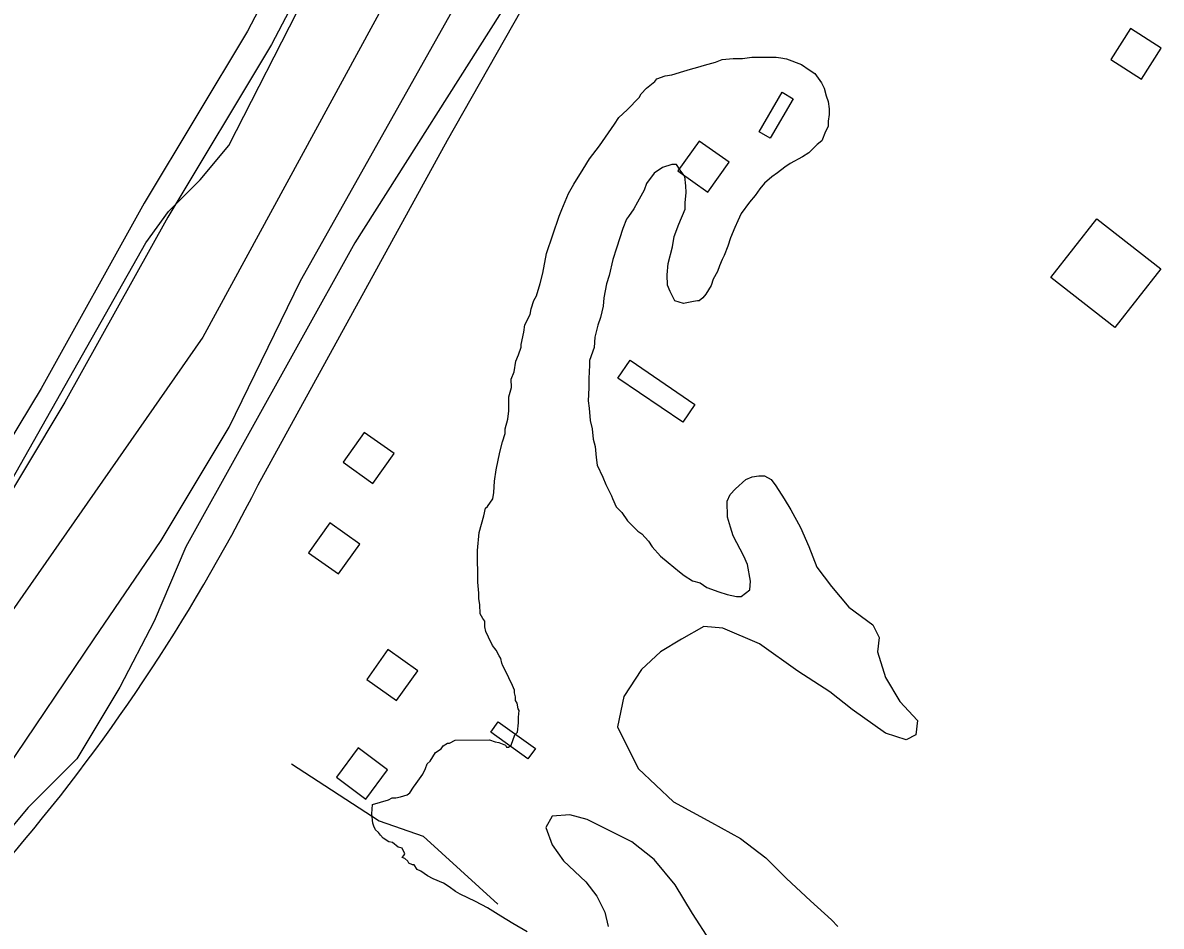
# Model space of a CAD drawing. Extents: x 3263578 to 3301413, y 764927 to 798602.
# Drawn here: x 3278134 to 3279377, y 778629 to 779616 of the extents above; entities that cross this region are included whole.
import ezdxf

# ---------------------------------------------------------------- set-up
doc = ezdxf.new("R2010")
doc.units = 0
for name, color, linetype in [('V-BLDG-OTLN', 7, 'Continuous'), ('V-ROAD-CNTR', 7, 'Continuous'), ('V-SITE-VEGE', 7, 'Continuous'), ('V-TOPO-SHOR', 7, 'Continuous')]:
    doc.layers.add(name, color=color, linetype=linetype)

msp = doc.modelspace()

# ---------------------------------------------------------------- linework, layer by layer
at = {"layer": 'V-BLDG-OTLN'}
for points in [[(3279376.9, 779587.9), (3279343.2, 779609.4), (3279321.7, 779575.6), (3279355.4, 779554.2)], [(3278975, 779532.8), (3278949.7, 779489.7), (3278937.7, 779496.7), (3278962.9, 779539.9)], [(3278872.3, 779486.4), (3278849.1, 779453.8), (3278881.7, 779430.7), (3278904.9, 779463.3)], [(3279326.1, 779282.9), (3279256.4, 779337.6), (3279306.6, 779401.5), (3279376.3, 779346.8)], [(3278783.6, 779227.6), (3278796.8, 779247), (3278867.5, 779198.7), (3278854.3, 779179.4)], [(3278506.5, 779168.3), (3278483.3, 779135.7), (3278516, 779112.6), (3278539.1, 779145.2)], [(3278468.9, 779069.4), (3278445.7, 779036.7), (3278478.4, 779013.6), (3278501.5, 779046.2)], [(3278532.4, 778931.1), (3278509.2, 778898.5), (3278541.8, 778875.3), (3278565, 778907.9)], [(3278652.8, 778852.1), (3278693.5, 778823), (3278685.3, 778811.6), (3278644.7, 778840.8)], [(3278500, 778823.6), (3278476, 778791.6), (3278508.1, 778767.7), (3278532, 778799.7)]]:
    msp.add_lwpolyline(points, close=True, dxfattribs=at)
at = {"layer": 'V-ROAD-CNTR'}
for points in [[(3279147, 781015.1), (3279129.2, 780978.1), (3279075.2, 780859.2), (3278994.3, 780696.6), (3278862.8, 780438.9), (3278801.1, 780320), (3278607.1, 779983.3), (3278528.5, 779827.6), (3278405.2, 779592), (3278292, 779403.5), (3278179.5, 779201.4), (3278094.1, 779059.7), (3277988.6, 778894.2), (3277899.5, 778769.5), (3277838, 778689.9), (3277746.2, 778580.7), (3277665.2, 778488.4), (3277429.2, 778210), (3277338.9, 778107), (3277218.7, 777952.5)], [(3278390.7, 779111.1), (3278597.3, 779487.4), (3279001, 780198.5), (3279181.2, 780514.2)], [(3278777.4, 780339.5), (3278774.8, 780334.4), (3278580.7, 779997.6), (3278501.8, 779841.3), (3278379, 779606.7), (3278266.1, 779418.5), (3278153.5, 779216.4), (3278068.6, 779075.5), (3277963.7, 778911), (3277875.4, 778787.4), (3277814.6, 778708.7), (3277723.5, 778600.2), (3277642.5, 778508), (3277406.5, 778229.6), (3277315.7, 778126.1), (3277195, 777970.9)]]:
    msp.add_lwpolyline(points, dxfattribs=at)
msp.add_arc((3276558.5, 780037.9), 2053.2, 319.3161, 333.1679, dxfattribs=at)
at = {"layer": 'V-SITE-VEGE'}
for p, q in [((3278358.5, 779481.7), (3278577.6, 779910.6)), ((3278674.6, 779657), (3278496.2, 779375.2)), ((3278877.9, 779569.3), (3278890.2, 779572.5)), ((3278890.2, 779572.5), (3278897.3, 779575.6)), ((3278897.3, 779575.6), (3278909.5, 779576.7)), ((3278909.5, 779576.7), (3278919.7, 779576.8)), ((3278919.7, 779576.8), (3278929.9, 779578)), ((3278929.9, 779578), (3278956.4, 779578.2)), ((3278956.4, 779578.2), (3278961.5, 779577.3)), ((3278961.5, 779577.3), (3278967.6, 779576.3)), ((3278967.6, 779576.3), (3278984, 779570.3)), ((3278984, 779570.3), (3278992.3, 779564.3)), ((3278835.2, 779557.6), (3278842.3, 779558.7)), ((3278842.3, 779558.7), (3278855.6, 779562.9)), ((3278855.6, 779562.9), (3278862.7, 779565.1)), ((3278862.7, 779565.1), (3278870.8, 779567.2)), ((3278870.8, 779567.2), (3278877.9, 779569.3)), ((3278992.3, 779564.3), (3278998.4, 779560.3)), ((3278998.4, 779560.3), (3279005.7, 779550.1)), ((3278814.9, 779544.2), (3278824, 779551.4)), ((3278824, 779551.4), (3278826.1, 779554.5)), ((3278826.1, 779554.5), (3278835.2, 779557.6)), ((3279005.7, 779550.1), (3279008.8, 779544.1)), ((3278793.7, 779520.5), (3278806.9, 779533.9)), ((3278806.9, 779533.9), (3278808.9, 779538)), ((3278808.9, 779538), (3278814.9, 779544.2)), ((3279008.8, 779544.1), (3279010.9, 779535.9)), ((3279010.9, 779535.9), (3279013, 779529.8)), ((3279013, 779529.8), (3279014.1, 779521.7)), ((3279014.1, 779521.7), (3279014.2, 779515.5)), ((3278779.6, 779505.1), (3278784.6, 779512.3)), ((3278784.6, 779512.3), (3278793.7, 779520.5)), ((3279014.2, 779515.5), (3279013.2, 779508.4)), ((3279013.2, 779508.4), (3279013.3, 779502.3)), ((3278763.5, 779481.4), (3278779.6, 779505.1)), ((3279010.3, 779497.1), (3279006.3, 779486.9)), ((3279013.3, 779502.3), (3279010.3, 779497.1)), ((3279006.3, 779486.9), (3279001.2, 779482.8)), ((3278327.2, 779444.1), (3278358.5, 779481.7)), ((3278752.4, 779467), (3278763.5, 779481.4)), ((3278992.1, 779473.5), (3278985, 779469.3)), ((3279001.2, 779482.8), (3278992.1, 779473.5)), ((3278745.4, 779455.8), (3278752.4, 779467)), ((3278842.3, 779460.8), (3278832.1, 779457.6)), ((3278847.4, 779460.8), (3278842.3, 779460.8)), ((3278851.5, 779454.8), (3278847.4, 779460.8)), ((3278971.8, 779462.1), (3278965.8, 779457.9)), ((3278985, 779469.3), (3278971.8, 779462.1)), ((3278735.4, 779439.3), (3278745.4, 779455.8)), ((3278823, 779451.4), (3278814.9, 779440.1)), ((3278832.1, 779457.6), (3278823, 779451.4)), ((3278856.7, 779447.7), (3278851.5, 779454.8)), ((3278857.8, 779437.5), (3278856.7, 779447.7)), ((3278951.6, 779447.6), (3278943.5, 779440.4)), ((3278957.7, 779451.7), (3278951.6, 779447.6)), ((3278965.8, 779457.9), (3278957.7, 779451.7)), ((3278292.8, 779409.7), (3278327.2, 779444.1)), ((3278729.4, 779429.1), (3278735.4, 779439.3)), ((3278814.9, 779440.1), (3278812, 779432.9)), ((3278857.9, 779430.3), (3278857.8, 779437.5)), ((3278938.4, 779434.2), (3278933.4, 779427)), ((3278943.5, 779440.4), (3278938.4, 779434.2)), ((3278722.4, 779411.7), (3278729.4, 779429.1)), ((3278812, 779432.9), (3278804.9, 779419.6)), ((3278857, 779419.1), (3278857.9, 779430.3)), ((3278933.4, 779427), (3278927.4, 779419.8)), ((3278267.8, 779375.2), (3278292.8, 779409.7)), ((3278719.4, 779404.5), (3278722.4, 779411.7)), ((3278800.9, 779412.4), (3278794.9, 779404.2)), ((3278804.9, 779419.6), (3278800.9, 779412.4)), ((3278850.1, 779395.6), (3278857, 779412)), ((3278857, 779412), (3278857, 779419.1)), ((3278927.4, 779419.8), (3278918.3, 779407.5)), ((3278705.5, 779363.5), (3278719.4, 779404.5)), ((3278792.9, 779401.1), (3278788.9, 779390.9)), ((3278794.9, 779404.2), (3278792.9, 779401.1)), ((3278914.3, 779399.3), (3278911.3, 779392.1)), ((3278918.3, 779407.5), (3278914.3, 779399.3)), ((3278788.9, 779390.9), (3278782, 779369.4)), ((3278845.1, 779382.3), (3278850.1, 779395.6)), ((3278911.3, 779392.1), (3278906.3, 779380.8)), ((3278080, 779043.4), (3278267.8, 779375.2)), ((3278496.2, 779375.2), (3278311.6, 779043.4)), ((3278843.2, 779371), (3278845.1, 779382.3)), ((3278903.4, 779371.6), (3278899.4, 779361.4)), ((3278906.3, 779380.8), (3278903.4, 779371.6)), ((3278701.6, 779342.1), (3278705.5, 779363.5)), ((3278782, 779369.4), (3278778, 779357.1)), ((3278838.3, 779352.6), (3278843.2, 779371)), ((3278899.4, 779361.4), (3278897.4, 779357.3)), ((3278778, 779357.1), (3278774.1, 779339.7)), ((3278837.3, 779340.4), (3278838.3, 779352.6)), ((3278894.4, 779350.1), (3278892.4, 779344)), ((3278897.4, 779357.3), (3278894.4, 779350.1)), ((3278698.7, 779330.8), (3278701.6, 779342.1)), ((3278774.1, 779339.7), (3278771.1, 779330.5)), ((3278837.5, 779329.1), (3278837.3, 779340.4)), ((3278887.4, 779335.8), (3278885.4, 779328.6)), ((3278892.4, 779344), (3278887.4, 779335.8)), ((3278694.7, 779317.5), (3278698.7, 779330.8)), ((3278771.1, 779330.5), (3278768.2, 779315.2)), ((3278840.6, 779322), (3278837.5, 779329.1)), ((3278845.8, 779311.9), (3278840.6, 779322)), ((3278885.4, 779328.6), (3278879.4, 779319.3)), ((3278688.8, 779303.2), (3278691.7, 779312.4)), ((3278691.7, 779312.4), (3278694.7, 779317.5)), ((3278768.2, 779315.2), (3278767.3, 779306)), ((3278855, 779308.9), (3278845.8, 779311.9)), ((3278866.2, 779311.1), (3278855, 779308.9)), ((3278870.3, 779312.1), (3278866.2, 779311.1)), ((3278872.3, 779312.1), (3278870.3, 779312.1)), ((3278876.4, 779315.2), (3278872.3, 779312.1)), ((3278879.4, 779319.3), (3278876.4, 779315.2)), ((3278681.8, 779285.8), (3278687.8, 779297.1)), ((3278687.8, 779297.1), (3278688.8, 779303.2)), ((3278767.3, 779306), (3278764.4, 779293.7)), ((3278680.9, 779277.6), (3278681.8, 779285.8)), ((3278761.4, 779285.5), (3278758.4, 779272.2)), ((3278764.4, 779293.7), (3278761.4, 779285.5)), ((3278677.9, 779264.3), (3278680.9, 779277.6)), ((3278758.4, 779272.2), (3278757.5, 779261)), ((3278675, 779253.1), (3278678, 779261.3)), ((3278678, 779261.3), (3278677.9, 779264.3)), ((3278757.5, 779261), (3278752.6, 779246.7)), ((3278672, 779245.9), (3278675, 779253.1)), ((3278667.1, 779226.5), (3278670.1, 779234.6)), ((3278670.1, 779234.6), (3278672, 779245.9)), ((3278752.6, 779241.6), (3278751.7, 779227.3)), ((3278752.6, 779246.7), (3278752.6, 779241.6)), ((3278667.2, 779217.3), (3278667.1, 779226.5)), ((3278751.7, 779227.3), (3278751.8, 779217.1)), ((3278664.2, 779207), (3278667.2, 779217.3)), ((3278751.8, 779217.1), (3278751, 779202.8)), ((3278664.4, 779191.7), (3278664.2, 779207)), ((3278751, 779202.8), (3278752.1, 779194.7)), ((3278663.4, 779182.6), (3278664.4, 779191.7)), ((3278752.1, 779194.7), (3278753.2, 779181.4)), ((3278660.5, 779172.3), (3278663.4, 779182.6)), ((3278753.2, 779181.4), (3278755.4, 779172.2)), ((3278657.5, 779158), (3278660.5, 779167.2)), ((3278660.5, 779167.2), (3278660.5, 779172.3)), ((3278755.4, 779172.2), (3278756.5, 779161)), ((3278756.5, 779161), (3278758.6, 779152.9)), ((3278654.6, 779146.8), (3278657.5, 779158)), ((3278758.6, 779152.9), (3278759.7, 779140.7)), ((3278650.7, 779127.3), (3278654.6, 779146.8)), ((3278759.7, 779140.7), (3278760.8, 779132.5)), ((3278648.8, 779115.1), (3278650.7, 779127.3)), ((3278760.8, 779132.5), (3278767.1, 779119.3)), ((3278647.9, 779102.8), (3278648.8, 779115.1)), ((3278767.1, 779119.3), (3278770.2, 779111.2)), ((3278770.2, 779111.2), (3278776.5, 779099)), ((3278912.1, 779106.5), (3278923.2, 779116.8)), ((3278923.2, 779116.8), (3278930.3, 779119.9)), ((3278930.3, 779119.9), (3278937.5, 779121)), ((3278937.5, 779121), (3278943.6, 779121)), ((3278943.6, 779121), (3278950.8, 779117)), ((3278950.8, 779117), (3278955.9, 779109.9)), ((3278646.9, 779095.7), (3278647.9, 779102.8)), ((3278776.5, 779099), (3278777.5, 779095.9)), ((3278903, 779093.1), (3278906, 779100.3)), ((3278906, 779100.3), (3278912.1, 779106.5)), ((3278955.9, 779109.9), (3278965.2, 779095.8)), ((3278636.9, 779077.2), (3278638.9, 779085.4)), ((3278638.9, 779085.4), (3278640.9, 779087.5)), ((3278640.9, 779087.5), (3278646.9, 779095.7)), ((3278777.5, 779095.9), (3278781.7, 779086.8)), ((3278781.7, 779086.8), (3278787.9, 779080.7)), ((3278903.2, 779075.8), (3278903, 779093.1)), ((3278965.2, 779095.8), (3278972.5, 779083.6)), ((3278632, 779058.8), (3278636.9, 779077.2)), ((3278787.9, 779080.7), (3278794.1, 779071.6)), ((3278906.4, 779064.6), (3278903.2, 779075.8)), ((3278972.5, 779083.6), (3278982.9, 779064.3)), ((3278794.1, 779071.6), (3278805.4, 779060.5)), ((3278805.4, 779060.5), (3278809.5, 779057.5)), ((3278909.5, 779055.4), (3278906.4, 779064.6)), ((3278982.9, 779064.3), (3278992.2, 779043.5)), ((3278630.2, 779039.4), (3278632, 779058.8)), ((3278809.5, 779057.5), (3278816.8, 779049.4)), ((3278816.8, 779049.4), (3278820.9, 779043.3)), ((3278921, 779033.1), (3278909.5, 779055.4)), ((3278311.6, 779043.4), (3278277.2, 778962)), ((3278630.5, 779004.7), (3278630.2, 779039.4)), ((3278820.9, 779043.3), (3278830.2, 779033.2)), ((3278992.2, 779043.5), (3279000.9, 779020.9)), ((3278830.2, 779033.2), (3278838.4, 779026.1)), ((3278838.4, 779026.1), (3278850.7, 779016.1)), ((3278925.1, 779023.9), (3278921, 779033.1)), ((3278928.4, 779005.6), (3278925.1, 779023.9)), ((3278850.7, 779016.1), (3278855.9, 779012)), ((3278855.9, 779012), (3278865.1, 779006)), ((3279000.9, 779020.9), (3279016.6, 779000)), ((3278631.6, 778992.5), (3278630.5, 779004.7)), ((3278865.1, 779006), (3278873.3, 779004)), ((3278873.3, 779004), (3278880.5, 778999)), ((3278880.5, 778999), (3278893.8, 778994)), ((3278927.5, 778996.4), (3278928.4, 779005.6)), ((3279016.6, 779000), (3279035.8, 778977.3)), ((3278631.7, 778986.4), (3278631.6, 778992.5)), ((3278632.8, 778980.3), (3278631.7, 778986.4)), ((3278893.8, 778994), (3278903, 778991.1)), ((3278903, 778991.1), (3278913.2, 778989.1)), ((3278913.2, 778989.1), (3278918.3, 778989.2)), ((3278918.3, 778989.2), (3278927.5, 778996.4)), ((3278632.9, 778970.1), (3278632.8, 778980.3)), ((3279035.8, 778977.3), (3279061.9, 778958.1)), ((3278277.2, 778962), (3278239.6, 778890)), ((3278636, 778965), (3278632.9, 778970.1)), ((3278638.1, 778961.9), (3278636, 778965)), ((3278638.1, 778955.8), (3278638.1, 778961.9)), ((3278639.2, 778950.7), (3278638.1, 778955.8)), ((3278642.3, 778944.6), (3278639.2, 778950.7)), ((3278877.2, 778956.4), (3278852.8, 778942.4)), ((3278898.1, 778954.6), (3278877.2, 778956.4)), ((3278938.2, 778937.2), (3278898.1, 778954.6)), ((3279061.9, 778958.1), (3279068.9, 778944.2)), ((3278646.5, 778935.5), (3278642.3, 778944.6)), ((3278852.8, 778942.4), (3278830.2, 778928.5)), ((3278980, 778907.6), (3278938.2, 778937.2)), ((3279068.9, 778944.2), (3279067.1, 778928.5)), ((3278650.6, 778930.4), (3278646.5, 778935.5)), ((3278653.7, 778924.3), (3278650.6, 778930.4)), ((3278655.8, 778921.3), (3278653.7, 778924.3)), ((3278830.2, 778928.5), (3278809.3, 778909.3)), ((3279067.1, 778928.5), (3279075.9, 778900.6)), ((3278656.9, 778916.2), (3278655.8, 778921.3)), ((3278657.9, 778913.2), (3278656.9, 778916.2)), ((3278661, 778907.1), (3278657.9, 778913.2)), ((3278664.2, 778900), (3278661, 778907.1)), ((3278668.3, 778891.8), (3278664.2, 778900)), ((3278809.3, 778909.3), (3278790.1, 778879.7)), ((3279014.9, 778884.9), (3278980, 778907.6)), ((3279075.9, 778900.6), (3279091.5, 778874.5)), ((3278239.6, 778890), (3278192.7, 778811.7)), ((3278670.4, 778886.8), (3278668.3, 778891.8)), ((3278670.5, 778883.7), (3278670.4, 778886.8)), ((3278671.5, 778879.6), (3278670.5, 778883.7)), ((3278671.6, 778875.6), (3278671.5, 778879.6)), ((3278673.6, 778872.5), (3278671.6, 778875.6)), ((3278790.1, 778879.7), (3278783.2, 778846.6)), ((3279039.3, 778865.7), (3279014.9, 778884.9)), ((3279091.5, 778874.5), (3279110.7, 778853.5)), ((3278674.7, 778866.4), (3278673.6, 778872.5)), ((3278675.7, 778864.4), (3278674.7, 778866.4)), ((3278674.8, 778857.2), (3278675.7, 778864.4)), ((3279075.9, 778839.6), (3279039.3, 778865.7)), ((3278673.9, 778840.9), (3278674.9, 778851.1)), ((3278674.9, 778851.1), (3278674.8, 778857.2)), ((3279110.7, 778853.5), (3279109, 778837.9)), ((3278666.9, 778826.5), (3278670.9, 778837.8)), ((3278670.9, 778837.8), (3278673.9, 778840.9)), ((3278783.2, 778846.6), (3278805.8, 778801.3)), ((3279098.5, 778832.6), (3279075.9, 778839.6)), ((3279109, 778837.9), (3279098.5, 778832.6)), ((3278590.5, 778822.7), (3278592.5, 778825.8)), ((3278592.5, 778825.8), (3278597.5, 778828.9)), ((3278597.5, 778828.9), (3278599.6, 778828.9)), ((3278599.6, 778828.9), (3278605.7, 778832.1)), ((3278605.7, 778832.1), (3278643.4, 778832.4)), ((3278643.4, 778832.4), (3278649.6, 778830.4)), ((3278649.6, 778830.4), (3278653.6, 778829.5)), ((3278653.6, 778829.5), (3278660.8, 778826.5)), ((3278660.8, 778826.5), (3278661.9, 778824.4)), ((3278661.9, 778824.4), (3278663.9, 778824.5)), ((3278663.9, 778824.5), (3278666.9, 778826.5)), ((3278578.4, 778809.3), (3278584.4, 778818.6)), ((3278584.4, 778818.6), (3278590.5, 778822.7)), ((3278192.7, 778811.7), (3278139.5, 778758.5)), ((3278570.3, 778795), (3278573.3, 778801.1)), ((3278573.3, 778801.1), (3278575.3, 778806.3)), ((3278575.3, 778806.3), (3278578.4, 778809.3)), ((3278805.8, 778801.3), (3278844.1, 778764.7)), ((3278563.3, 778784.7), (3278570.3, 778795)), ((3278556.3, 778774.4), (3278560.3, 778780.6)), ((3278560.3, 778780.6), (3278563.3, 778784.7)), ((3278515.6, 778761.8), (3278532.9, 778767.1)), ((3278532.9, 778767.1), (3278536.9, 778769.1)), ((3278536.9, 778769.1), (3278541, 778769.2)), ((3278541, 778769.2), (3278546.1, 778770.3)), ((3278546.1, 778770.3), (3278553.2, 778772.4)), ((3278553.2, 778772.4), (3278556.3, 778774.4)), ((3278844.1, 778764.7), (3278885.9, 778742)), ((3278139.5, 778758.5), (3278105.1, 778717.8)), ((3278514.6, 778751.6), (3278515.6, 778761.8)), ((3278515.8, 778741.4), (3278514.6, 778751.6)), ((3278730.9, 778750.7), (3278711.7, 778749)), ((3278750.1, 778745.5), (3278730.9, 778750.7)), ((3278516.8, 778738.3), (3278515.8, 778741.4)), ((3278518.9, 778734.3), (3278516.8, 778738.3)), ((3278711.7, 778749), (3278704.8, 778736.8)), ((3278798.8, 778721.1), (3278750.1, 778745.5)), ((3278885.9, 778742), (3278917.3, 778724.6)), ((3278522, 778731.3), (3278518.9, 778734.3)), ((3278524.1, 778728.2), (3278522, 778731.3)), ((3278527.2, 778725.2), (3278524.1, 778728.2)), ((3278533.3, 778721.2), (3278527.2, 778725.2)), ((3278704.8, 778736.8), (3278711.7, 778717.6)), ((3278537.4, 778720.2), (3278533.3, 778721.2)), ((3278543.6, 778715.1), (3278537.4, 778720.2)), ((3278547.7, 778714.2), (3278543.6, 778715.1)), ((3278550.8, 778708.1), (3278547.7, 778714.2)), ((3278711.7, 778717.6), (3278723.9, 778700.2)), ((3278823.2, 778701.9), (3278798.8, 778721.1)), ((3278917.3, 778724.6), (3278945.2, 778703.6)), ((3278547.8, 778704), (3278549.8, 778706)), ((3278550.8, 778703), (3278547.8, 778704)), ((3278549.8, 778706), (3278550.8, 778708.1)), ((3278553.9, 778699.9), (3278550.8, 778703)), ((3278555, 778697.9), (3278553.9, 778699.9)), ((3278723.9, 778700.2), (3278748.3, 778677.5)), ((3278845.9, 778674), (3278823.2, 778701.9)), ((3278945.2, 778703.6), (3278967.8, 778681)), ((3278559.1, 778695.9), (3278555, 778697.9)), ((3278561.1, 778695.9), (3278559.1, 778695.9)), ((3278564.2, 778690.9), (3278561.1, 778695.9)), ((3278568.3, 778688.9), (3278564.2, 778690.9)), ((3278575.5, 778683.8), (3278568.3, 778688.9)), ((3278581.7, 778680.8), (3278575.5, 778683.8)), ((3278592.9, 778675.8), (3278581.7, 778680.8)), ((3278599.1, 778671.8), (3278592.9, 778675.8)), ((3278748.3, 778677.5), (3278760.5, 778661.8)), ((3278967.8, 778681), (3278994, 778656.6)), ((3278606.3, 778666.8), (3278599.1, 778671.8)), ((3278611.4, 778663.8), (3278606.3, 778666.8)), ((3278627.8, 778655.8), (3278611.4, 778663.8)), ((3278865, 778642.6), (3278845.9, 778674)), ((3278641.1, 778648.8), (3278627.8, 778655.8)), ((3278760.5, 778661.8), (3278769.2, 778644.4)), ((3278994, 778656.6), (3279016.6, 778635.7)), ((3278655.5, 778639.7), (3278641.1, 778648.8)), ((3278668.9, 778631.7), (3278655.5, 778639.7)), ((3278769.2, 778644.4), (3278772.7, 778628.7)), ((3278884.2, 778613), (3278865, 778642.6)), ((3278684.3, 778622.7), (3278668.9, 778631.7)), ((3279016.6, 778635.7), (3279023.6, 778628.7))]:
    msp.add_line(p, q, dxfattribs=at)
at = {"layer": 'V-TOPO-SHOR'}
for points in [[(3278115.7, 778800.7), (3278211.5, 778942.7), (3278284.5, 779050.3), (3278358.8, 779173.9), (3278436.8, 779333.7), (3278831.3, 780035.9), (3279019.5, 780372.7), (3279040.4, 780416.4), (3279050.5, 780467.5), (3279051.9, 780496.9), (3279040.8, 780515.2), (3279015.4, 780514), (3278999.7, 780501.9), (3278983.3, 780475.2), (3278966.7, 780438.7), (3278715, 779979.7), (3278330.3, 779272.2), (3277930.9, 778699.5)], [(3278427.1, 778806.2), (3278522.9, 778743.9), (3278570.8, 778727.2), (3278652.3, 778652.9)]]:
    msp.add_lwpolyline(points, dxfattribs=at)

doc.saveas('drawing.dxf')
